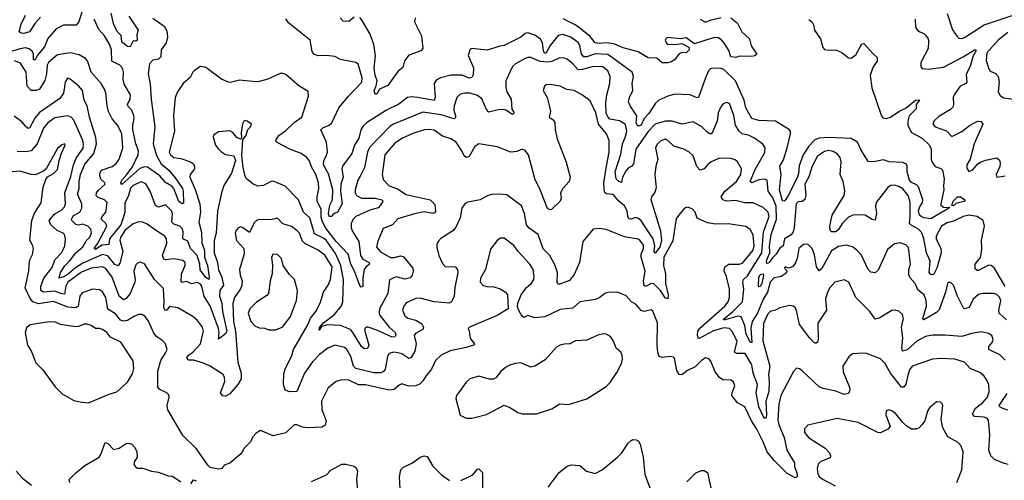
# Model space of a CAD drawing. Extents: x 2086813 to 2278017, y 548126 to 753336.
# Tile 320 of 461: x 2171804 to 2178839, y 707490 to 710781. Entities that reach past the tile are written whole.
import ezdxf

# ---------------------------------------------------------------- set-up
doc = ezdxf.new("R2010")
doc.units = 0

msp = doc.modelspace()

# ---------------------------------------------------------------- linework, layer by layer
at = {"layer": '0CON10XD'}
for points in [[(2178431.5, 710825), (2178469.4, 710709.4), (2178500.9, 710660.9), (2178515, 710649.4), (2178535, 710647.3), (2178555, 710653.8), (2178695.5, 710744.5), (2179045, 710860)], [(2172247.5, 710835), (2172227.5, 710765), (2172207.7, 710742.3), (2172118.3, 710741.7), (2172065, 710714.5), (2172005, 710645.6), (2171982.4, 710587.6), (2171931.7, 710528.3), (2171915, 710494), (2171901.8, 710495), (2171903.5, 710535), (2171893.8, 710555), (2171872.5, 710572.5), (2171845, 710578.8), (2171805, 710573.9), (2171730.8, 710549.2)], [(2171951.9, 710798.1), (2171914.4, 710755.6), (2171875.3, 710694.7), (2171833.5, 710683.5), (2171814.5, 710684.5), (2171801.4, 710695), (2171815, 710750), (2171845.8, 710814.2)], [(2172755, 710792.5), (2172836.1, 710735), (2172855, 710701.2), (2172860.8, 710655), (2172850, 710615), (2172814.6, 710565.4), (2172812.5, 710515), (2172795, 710500), (2172755, 710491.5), (2172731.6, 710465), (2172722.2, 710395), (2172736.5, 710323.5), (2172743.4, 710213.5), (2172770.2, 710015), (2172758.8, 709895), (2172780.9, 709810.9), (2172815, 709751.6), (2172869.2, 709705), (2172915, 709651.2), (2172966.2, 709575), (2172972.8, 709555), (2172975, 709470), (2172965, 709466), (2172942.1, 709482.1), (2172904.3, 709575), (2172892.1, 709592.1), (2172845, 709618.7), (2172806.3, 709666.3), (2172717.5, 709727.5), (2172695, 709730.3), (2172661.7, 709718.3), (2172535, 709604), (2172526.2, 709615), (2172533.4, 709635), (2172570.6, 709675), (2172610.3, 709729.7), (2172649.7, 709815), (2172653.3, 709845), (2172633.9, 709895), (2172613.6, 709995), (2172612.2, 710027.8), (2172621.8, 710075), (2172618.8, 710095), (2172605, 710134.6), (2172579.8, 710159.8), (2172574.4, 710174.4), (2172593.2, 710215), (2172595.2, 710245), (2172549.9, 710319.9), (2172542.5, 710355), (2172546.1, 710406.1), (2172537.9, 710435), (2172519.4, 710455), (2172463.3, 710485), (2172460.8, 710565), (2172446.6, 710606.6), (2172409.5, 710665), (2172370.5, 710710.5), (2172336.4, 710785)], [(2172584.6, 710805), (2172650.8, 710705), (2172640, 710675), (2172643.3, 710635), (2172635, 710626.7), (2172615, 710630), (2172592.5, 710587.5), (2172575, 710590), (2172541.5, 710615), (2172534.7, 710625), (2172528.5, 710668.5), (2172502.8, 710695), (2172477.1, 710745), (2172457.5, 710827.5)], [(2174195, 710798.1), (2174155, 710768.9), (2174115, 710770), (2174094.5, 710794.5)], [(2174629.4, 710795), (2174625.6, 710765.6), (2174676, 710665), (2174683.3, 710575), (2174671.2, 710558.8), (2174583.3, 710526.7), (2174553.1, 710486.9), (2174541.4, 710438.6), (2174505, 710410), (2174435, 710310), (2174375.8, 710284.2), (2174355, 710250), (2174345, 710250), (2174336.7, 710275), (2174351.4, 710308.6), (2174357.8, 710345), (2174343.1, 710385), (2174336, 710435), (2174345.3, 710525), (2174334.3, 710604.3), (2174307.5, 710677.5), (2174251.5, 710775), (2174235, 710795.8)], [(2176885, 710794.2), (2176933.3, 710755), (2176963.3, 710695), (2177018, 710645), (2177030, 710595), (2177070, 710535), (2177057, 710523), (2177035, 710517.5), (2176945, 710520), (2176920.7, 710510.7), (2176885, 710516.2), (2176869.8, 710559.8), (2176840.7, 710610.7), (2176817.7, 710637.7), (2176795, 710651.4), (2176765, 710652.9), (2176625, 710609.1), (2176565, 710651.8), (2176525, 710643.8), (2176435.9, 710654.1), (2176421.8, 710648.2), (2176415.4, 710635), (2176424.3, 710614.3), (2176435, 710607.1), (2176485, 710603.5), (2176535, 710610.9), (2176584.3, 710585), (2176586.2, 710565), (2176565, 710544.2), (2176533.9, 710546.1), (2176515, 710536.7), (2176485, 710496.7), (2176460.3, 710479.7), (2176435, 710472.2), (2176395, 710472), (2176356.9, 710506.9), (2176295, 710508.6), (2176221.9, 710551.9), (2176115, 710578.8), (2176049.2, 710609.2), (2175995, 710616.3), (2175945, 710610.7), (2175916.2, 710615), (2175880.8, 710660.8), (2175805, 710719.5), (2175773.4, 710743.4), (2175687.7, 710787.7)], [(2176665, 710784.3), (2176705, 710763.8), (2176745, 710780), (2176815, 710795.6)], [(2177441.7, 710781.7), (2177465, 710762.5), (2177476.7, 710745), (2177482, 710705), (2177524.5, 710644.5), (2177543.1, 710583.1), (2177555, 710568.8), (2177585, 710562.9), (2177635, 710565.6), (2177677.6, 710547.6), (2177725, 710507.5), (2177745, 710507.1), (2177779.1, 710530.9), (2177821.9, 710608.1), (2177835, 710612), (2177898.8, 710538.8), (2177931.2, 710511.2), (2177930, 710485), (2177903, 710443), (2177881.5, 710385), (2177891.2, 710295), (2177958.3, 710098.3), (2177970.8, 710080.8), (2177995, 710074.7), (2178025, 710084), (2178084.5, 710125), (2178137.8, 710152.2), (2178204.3, 710205), (2178225, 710209.4), (2178233.8, 710205), (2178210, 710175), (2178208.2, 710145), (2178160, 710095), (2178150, 710055), (2178150, 710025), (2178175.3, 709975), (2178252.5, 709935), (2178303.6, 709885), (2178317.1, 709855), (2178316.1, 709785), (2178321.8, 709765), (2178345, 709733.1), (2178385, 709718.6), (2178396.9, 709705), (2178408.7, 709645), (2178403.8, 709595), (2178407.6, 709565), (2178384.2, 709465), (2178386.5, 709455), (2178405, 709440.8), (2178448.8, 709438.8), (2178435, 709429.2), (2178315, 709357.5), (2178265, 709364.6), (2178245, 709374.5), (2178234.1, 709385), (2178226, 709415), (2178235, 709444.4), (2178255.5, 709475), (2178256.9, 709495), (2178226.2, 709586.2), (2178211.2, 709601.2), (2178175, 709618.4), (2178162.5, 709635), (2178145.6, 709695), (2178145.3, 709735.3), (2178139.5, 709749.5), (2178115, 709760), (2178015.9, 709765.9), (2177975, 709778.5), (2177905, 709764.3), (2177867.3, 709767.3), (2177812.9, 709852.9), (2177789.4, 709905), (2177745, 709932.1), (2177585, 709938.4), (2177515, 709933.6), (2177485, 709921.9), (2177441.7, 709878.3), (2177402.4, 709815), (2177373, 709737), (2177367.8, 709682.2), (2177362.3, 709655), (2177295.3, 709525), (2177275, 709492.9), (2177265, 709483.8), (2177255, 709487.3), (2177232, 709565), (2177245.3, 709675.2), (2177235.6, 709735), (2177260.7, 709779.3), (2177288.5, 709865), (2177311.9, 709965), (2177311.2, 709985), (2177303.3, 709995), (2177205, 710054.8), (2177085, 710060.6), (2177034.8, 710074.8), (2176991.8, 710151.8), (2176979.7, 710205), (2176919.3, 710345), (2176834.4, 710425), (2176815, 710431.4), (2176755.9, 710434.1), (2176740.6, 710429.4), (2176724.4, 710415), (2176704.5, 710365), (2176655, 710226), (2176645, 710223.3), (2176594.5, 710244.5), (2176485, 710248.6), (2176435, 710234.4), (2176370.6, 710205), (2176346, 710185), (2176300, 710110.1), (2176266, 710075), (2176245, 710027.1), (2176225, 710020), (2176215, 710027.5), (2176209.1, 710045), (2176213.6, 710095), (2176165.5, 710165), (2176153.5, 710195), (2176161.1, 710225), (2176185.4, 710275), (2176180.8, 710325), (2176189.6, 710375), (2176179.1, 710405), (2176005, 710532.7), (2175915, 710537.6), (2175855, 710514.8), (2175835, 710514.7), (2175817.8, 710537.8), (2175806.6, 710595), (2175796.5, 710616.5), (2175742.8, 710657.2), (2175685, 710674), (2175651.2, 710668.8), (2175594.1, 710595.9), (2175566.3, 710545), (2175555, 710540), (2175545.4, 710555), (2175538.9, 710615), (2175525, 710640.8), (2175485, 710671.5), (2175435, 710686.9), (2175415, 710682.5), (2175385, 710656.4), (2175265, 710595.6), (2175235, 710592.5), (2175145.8, 710564.2), (2175030, 710575), (2175020, 710565), (2175007.5, 710525), (2175047, 710437), (2175044.1, 710385.9), (2175035, 710368.2), (2175015, 710364.2), (2174965, 710384.3), (2174885, 710385.7), (2174811.2, 710365), (2174780.7, 710349.3), (2174764.4, 710325), (2174771.9, 710225), (2174765.4, 710204.6), (2174648.8, 710225), (2174605, 710230.3), (2174575, 710224.6), (2174513.1, 710176.9), (2174424.5, 710135), (2174282.5, 710045), (2174255, 710018.8), (2174242.4, 709995), (2174226.4, 709935), (2174195.8, 709885), (2174177.5, 709825), (2174109.8, 709735), (2174105.6, 709715), (2174116.2, 709655), (2174099.5, 709605), (2174096.4, 709555), (2174108.7, 709465), (2174075.8, 709405), (2174045.7, 709394.3), (2174031.2, 709375), (2174014.5, 709375), (2174010.5, 709395), (2174019.5, 709455), (2174039.7, 709495), (2174041.2, 709565), (2174009.9, 709679.9), (2173975.7, 709745), (2173977.8, 709775), (2173994.8, 709805), (2174003.2, 709835), (2173996.1, 709905), (2173956, 709995), (2173970.9, 710009.1), (2174015, 710026.9), (2174035, 710044.5), (2174085, 710150), (2174152.7, 710235), (2174248.5, 710335), (2174251.8, 710365), (2174222.7, 710462.7), (2174205, 710476.2), (2174095, 710497.1), (2174055, 710518.6), (2173995, 710526.2), (2173935, 710522.9), (2173905, 710534.4), (2173894, 710554), (2173878.6, 710635), (2173725, 710759.2), (2173706.4, 710786.4)], [(2178202.5, 710785), (2178205, 710727.5), (2178218.8, 710705), (2178235, 710694.3), (2178263.5, 710683.5), (2178278.8, 710668.8), (2178294.3, 710645), (2178297.6, 710627.6), (2178295.4, 710574.6), (2178243.1, 710475), (2178242, 710445), (2178252.7, 710432.7), (2178295, 710427.1), (2178405, 710442.2), (2178545, 710516.1), (2178625, 710566.2), (2178636.1, 710566.1), (2178635.3, 710555), (2178616.2, 710523.8), (2178598, 710455), (2178566.9, 710386.9), (2178570.6, 710335), (2178564, 710325), (2178523.3, 710305), (2178481.2, 710245), (2178473.1, 710225), (2178475.5, 710175), (2178470.6, 710155), (2178455, 710138.6), (2178370.6, 710089.4), (2178335.8, 710055), (2178329.2, 710035), (2178345, 710014.4), (2178425, 709987.5), (2178465, 709946.7), (2178535, 709981.8), (2178589.2, 710025), (2178646.9, 710056.9), (2178672.7, 710052.7), (2178686, 710035), (2178623.2, 709895), (2178594.5, 709785.5), (2178570.8, 709745), (2178570.3, 709720.3), (2178585, 709696.2), (2178615, 709707.1), (2178650, 709750), (2178667.6, 709762.4), (2178705, 709777.5), (2178785, 709794.5), (2178805, 709778), (2178809.6, 709755), (2178806.9, 709733.1), (2178781.1, 709675), (2178785.9, 709655.9), (2178844.6, 709665.4)], [(2178865, 710688.6), (2178795.8, 710635), (2178713.3, 710545), (2178709.7, 710489.7), (2178725, 710436.7), (2178735.8, 710415.8), (2178776.6, 710396.6), (2178794.5, 710374.5), (2178802.9, 710335), (2178795.6, 710265), (2178808.2, 710238.2), (2178833.3, 710223.3), (2178925, 710211.2)], [(2175320.5, 710140.5), (2175336, 710115), (2175325, 710104), (2175277.5, 710135), (2175258.3, 710138.3), (2175222, 710138), (2175155, 710120), (2175139.4, 710139.4), (2175105.4, 710215), (2175075, 710238.9), (2175023.6, 710256.4), (2174985, 710256.8), (2174952.1, 710247.9), (2174927.5, 710225), (2174907.2, 710165), (2174906.6, 710135), (2174918.2, 710095), (2174917.3, 710082.7), (2174907.7, 710072.3), (2174815, 710100.4), (2174685, 710119.7), (2174475, 710035.3), (2174450.1, 710019.9), (2174302.2, 709867.8), (2174288, 709835), (2174268.5, 709725), (2174237.6, 709662.4), (2174220.9, 709635), (2174201.5, 709565), (2174200, 709545), (2174210, 709525), (2174245.9, 709505.9), (2174345, 709505.4), (2174393.8, 709493.8), (2174397.5, 709485), (2174381.9, 709455), (2174365, 709437.5), (2174305, 709419.8), (2174205.8, 709375.8), (2174185.9, 709355), (2174173.4, 709325), (2174171.6, 709295), (2174178.5, 709271.5), (2174226.8, 709195), (2174238.1, 709095), (2174255, 709070.9), (2174300.8, 709045), (2174304.3, 709035), (2174277.2, 709012.8), (2174266.3, 708995), (2174256.7, 708935), (2174255, 708873.8), (2174245, 708868.8), (2174235, 708881.2), (2174197.3, 708985), (2174171, 709035), (2174150, 709105), (2174064.6, 709195), (2173991.1, 709291.1), (2173966.5, 709336.5), (2173958.6, 709368.6), (2173958.2, 709425), (2173930.2, 709485), (2173929.5, 709515), (2173942.1, 709575), (2173939.2, 709615), (2173919.6, 709675), (2173890.5, 709725), (2173871.4, 709775), (2173855, 709795.6), (2173816.2, 709825), (2173735, 709855.3), (2173643.1, 709903.1), (2173631.2, 709915), (2173655, 709954.5), (2173704, 709986), (2173765, 710046.2), (2173820.8, 710085), (2173868, 710235), (2173865, 710267.5), (2173798.3, 710308.3), (2173705, 710390), (2173685, 710396), (2173664.3, 710395.7), (2173577.5, 710355), (2173515, 710338.6), (2173495, 710335.8), (2173420, 710345), (2173375, 710349.2), (2173307.7, 710332.3), (2173295, 710334), (2173245.9, 710355.9), (2173135, 710440), (2173095, 710446.7), (2173055, 710421.2), (2173040, 710405), (2173022.5, 710367.5), (2172972, 710325), (2172930.8, 710265), (2172916, 710225), (2172902.2, 710095), (2172910.6, 709985), (2172872.2, 709835), (2172881.2, 709815), (2172905, 709795.4), (2172955, 709788.5), (2173024.2, 709765), (2173045, 709750), (2173053.8, 709735), (2173052.1, 709715), (2173021.5, 709675), (2173018.7, 709655), (2173057.3, 709567.3), (2173090, 709465), (2173096, 709405), (2173085.2, 709335), (2173103.5, 709263.5), (2173104.8, 709184.8), (2173124.4, 709135), (2173125.5, 709085), (2173147.1, 709025), (2173158.7, 708941.3), (2173155, 708924.2), (2173135, 708938.9), (2173093, 708993), (2173091.9, 709035), (2173072.4, 709095), (2173023.3, 709145), (2173005, 709199.1), (2172970, 709215), (2172972.3, 709265), (2172965, 709289.4), (2172947.6, 709305), (2172905, 709319), (2172890.5, 709335), (2172895.8, 709395), (2172888, 709415), (2172845, 709458.2), (2172795, 709441.5), (2172775, 709452.9), (2172736.9, 709556.9), (2172705, 709607.1), (2172675, 709621.9), (2172665, 709621.1), (2172615, 709596.6), (2172595, 709576.4), (2172580.4, 709525), (2172555, 709468.9), (2172555.2, 709405), (2172544.1, 709364.1), (2172527.1, 709315), (2172446.8, 709215), (2172440.4, 709175), (2172390.3, 709169.7), (2172345, 709138.4), (2172335.5, 709145), (2172360, 709180), (2172425.7, 709305), (2172419.3, 709325), (2172385.9, 709355), (2172393.6, 709375), (2172419.7, 709405), (2172429.2, 709475), (2172410.8, 709495), (2172365, 709510), (2172351.1, 709525), (2172353.8, 709545), (2172365, 709559.4), (2172415.7, 709605), (2172413.3, 709615), (2172385, 709642.5), (2172375.8, 709665), (2172375.8, 709685), (2172388, 709705), (2172465, 709732.9), (2172495.6, 709755), (2172516, 709784), (2172542.1, 709862.1), (2172533.3, 709965), (2172505.7, 710025), (2172465, 710072.5), (2172439.5, 710125), (2172428.9, 710165), (2172419.1, 710259.1), (2172410.4, 710285), (2172385.2, 710325.2), (2172314.6, 710405), (2172287.5, 710487.5), (2172275, 710504.2), (2172229.1, 710529.1), (2172164.6, 710544.6), (2172075, 710530.5), (2172009.7, 710475), (2172000.3, 710455), (2171996.7, 710395), (2171983.8, 710346.2), (2171945, 710285.7), (2171925, 710274.4), (2171885, 710274.2), (2171856.4, 710306.4), (2171850, 710405), (2171810.5, 710470.5), (2171766.7, 710486.7)], [(2178845.2, 708875), (2178769.2, 709005), (2178745, 709023.8), (2178725, 709026.2), (2178655, 708988.5), (2178645, 708987.8), (2178631.1, 709001.1), (2178631.8, 709035), (2178668.1, 709081.9), (2178674.6, 709105), (2178679.3, 709145), (2178675.6, 709205), (2178696.6, 709306.6), (2178688.8, 709345), (2178645, 709375.3), (2178585, 709383.7), (2178545, 709375.2), (2178475, 709341.2), (2178431, 709329), (2178390, 709305), (2178352.2, 709235), (2178352.8, 709215), (2178385.3, 709145), (2178388.1, 709115), (2178357.6, 709005), (2178336.4, 708963.6), (2178325, 708956.8), (2178311.8, 708961.8), (2178302.9, 708975), (2178309, 709055), (2178282.4, 709115), (2178263.2, 709215), (2178248.5, 709258.5), (2178226.9, 709285), (2178172.2, 709312.2), (2178161.3, 709325), (2178167.3, 709375), (2178166.8, 709476.8), (2178150.9, 709525), (2178115, 709571.5), (2178085, 709590), (2178055, 709597.9), (2178025, 709595.6), (2178007.6, 709582.4), (2177923.9, 709475), (2177918.9, 709445), (2177925.4, 709395), (2177915, 709349.2), (2177895, 709352.3), (2177845, 709383.6), (2177804, 709386), (2177756.3, 709383.7), (2177725, 709369.2), (2177682.7, 709327.3), (2177655, 709280.8), (2177635, 709265.7), (2177605, 709264.4), (2177595.6, 709275), (2177592.5, 709305), (2177608.8, 709385), (2177693.8, 709525), (2177699.3, 709559.3), (2177686.9, 709625), (2177666.2, 709675), (2177673.5, 709765), (2177666.9, 709796.9), (2177645, 709823.1), (2177615, 709840), (2177585, 709845.4), (2177555, 709838.2), (2177503.6, 709805), (2177465, 709734), (2177442.5, 709657.5), (2177414.5, 709605), (2177420.6, 709525), (2177413.8, 709496.2), (2177395, 709482.1), (2177365, 709479.1), (2177351.5, 709465), (2177338, 709295), (2177330.1, 709265), (2177315.3, 709244.7), (2177269.2, 709215), (2177260, 709165), (2177232.9, 709147.1), (2177207.9, 709105), (2177181.5, 709078.5), (2177160, 709045), (2177145, 709037.8), (2177140.7, 709045), (2177141.2, 709065), (2177163, 709115), (2177160.1, 709165), (2177172.6, 709245), (2177210.1, 709355), (2177209.4, 709449.4), (2177185, 709507.7), (2177151.4, 709555), (2177145.4, 709635.4), (2177125, 709640.4), (2177085, 709637.9), (2177035, 709614.7), (2177022.6, 709625), (2177058.4, 709711.6), (2177127.2, 709832.8), (2177130, 709865), (2177112.6, 709892.6), (2177054.7, 709934.7), (2177015, 709954.6), (2176965.8, 709965), (2176945, 709983.5), (2176917.6, 710027.6), (2176906.8, 710096.8), (2176875, 710182.5), (2176855, 710190), (2176830.7, 710179.3), (2176816.3, 710163.7), (2176793.8, 710115), (2176787.1, 710055), (2176755, 709978), (2176745, 709965.6), (2176735.5, 709964.5), (2176715, 709976.4), (2176676.7, 710015), (2176615, 710051.1), (2176535, 710034.6), (2176465, 710055.9), (2176415, 710056.4), (2176345.5, 710035), (2176295, 709981.4), (2176205.8, 709855), (2176188.5, 709751.5), (2176178.6, 709735), (2176155, 709722.9), (2176136.8, 709703.2), (2176111.1, 709655), (2176105, 709617.5), (2176085, 709624.3), (2176065, 709643.8), (2176058.6, 709695), (2176099.4, 709820.6), (2176111.9, 709895), (2176131.2, 709938.8), (2176141.9, 709985), (2176131.7, 710031.7), (2176089.1, 710059.1), (2176021, 710071), (2176007.5, 710085), (2175995, 710112.9), (2175991.9, 710185), (2176000, 710245), (2176021.3, 710325), (2176022.4, 710375), (2176005.2, 710415.2), (2175965, 710446), (2175895, 710444), (2175825, 710424.2), (2175795, 710421.6), (2175756.7, 710465), (2175715, 710498.5), (2175689.2, 710509.2), (2175655, 710506.7), (2175605, 710481.9), (2175575, 710476.3), (2175522.3, 710482.3), (2175455, 710510.5), (2175435, 710511.5), (2175415, 710503.8), (2175345.7, 710465), (2175325, 710446.7), (2175278.5, 710345), (2175277.8, 710295), (2175285.6, 710265), (2175315, 710212.5), (2175320.5, 710140.5)], [(2177296, 709006), (2177272.5, 709015), (2177267.5, 709005), (2177287.5, 708985), (2177273.8, 708965), (2177245, 708947.1), (2177195, 708937.6), (2177164.9, 708905.1), (2177146.8, 708835), (2177117, 708785), (2177074.7, 708685), (2177036.5, 708625), (2177027, 708577), (2177035.5, 708475), (2177025, 708474.4), (2176993.5, 708535), (2176985.7, 708595), (2176958.7, 708658.7), (2176935, 708663.4), (2176835, 708634.8), (2176832.3, 708642.3), (2176897.6, 708692.4), (2176969.2, 708765), (2176977.1, 708855), (2176971.4, 708905), (2176975, 708924), (2177005, 708950), (2177107.4, 709115), (2177118.4, 709265), (2177159.8, 709375), (2177152, 709405), (2177115, 709439.6), (2177045, 709472.3), (2176985, 709471.8), (2176918.3, 709488.3), (2176853.4, 709483.4), (2176827.8, 709495), (2176816.4, 709515), (2176842.9, 709555), (2176925, 709625.3), (2176955.3, 709675), (2176960, 709715), (2176932.9, 709765), (2176915, 709778.9), (2176885, 709789.5), (2176805, 709790.8), (2176744.3, 709765), (2176718.9, 709745), (2176695, 709714.4), (2176665, 709705.6), (2176641.3, 709731.3), (2176615, 709808.8), (2176585, 709837.5), (2176550, 709855), (2176476.6, 709876.6), (2176435, 709916.9), (2176415, 709927.5), (2176386, 709915), (2176358.5, 709891.5), (2176347.5, 709865), (2176362.7, 709782.7), (2176348.1, 709735), (2176340.9, 709675), (2176350.5, 709579.5), (2176341.7, 709548.3), (2176318.1, 709515), (2176313.4, 709496.6), (2176383.2, 709273.2), (2176389.7, 709205), (2176378.6, 709155), (2176345, 709113.9), (2176337.1, 709125), (2176341.3, 709165), (2176329.9, 709215), (2176245, 709344.8), (2176225, 709361.1), (2176205, 709367.4), (2176175, 709355.3), (2176157.3, 709357.3), (2176148.8, 709375), (2176143.5, 709415), (2176125, 709450), (2176084.1, 709485), (2176045, 709531.3), (2175997.4, 709537.4), (2175985, 709546.4), (2175978.9, 709565), (2175978.4, 709615), (2175995.8, 709734.2), (2176015.3, 709835), (2176015, 709916.7), (2175996.7, 709965), (2175939, 710035), (2175920.7, 710115), (2175880.1, 710200.1), (2175825, 710242.7), (2175765, 710274.5), (2175713.3, 710283.3), (2175665.4, 710305.4), (2175595, 710318.6), (2175566.7, 710315), (2175553.8, 710305), (2175543.8, 710275), (2175573.1, 710225), (2175589.5, 710159.5), (2175595.5, 710125), (2175588, 710085), (2175616, 710066), (2175626.7, 710046.7), (2175630.6, 709995), (2175645, 709930), (2175708.1, 709761.9), (2175736.9, 709655), (2175730, 709625), (2175685, 709575.8), (2175667.5, 709545), (2175673.3, 709505), (2175665, 709484), (2175604.4, 709425.6), (2175595, 709422), (2175575, 709430.8), (2175517.7, 709577.7), (2175487.3, 709637.3), (2175440, 709815), (2175415, 709846.2), (2175395, 709856.7), (2175355, 709840), (2175314.2, 709834.2), (2175215, 709872.9), (2175085, 709893.6), (2175056.7, 709875), (2175015, 709804.2), (2174995, 709796), (2174979.3, 709809.3), (2174964.2, 709845), (2174921.9, 709905), (2174885, 709929.4), (2174825, 709948.1), (2174765, 709991.9), (2174725, 709996.9), (2174695, 709993.1), (2174613.3, 709966.7), (2174540, 709935), (2174485, 709898.9), (2174413.6, 709816.4), (2174394, 709675), (2174399.9, 709639.9), (2174443.6, 709595), (2174502.4, 709572.4), (2174565, 709531.9), (2174735.8, 709495), (2174770.7, 709460.7), (2174775, 709412.5), (2174768.8, 709401.2), (2174755, 709395.5), (2174695, 709407.1), (2174625, 709394.8), (2174505, 709357.1), (2174468, 709315), (2174402, 709288), (2174361.9, 709198.1), (2174354.5, 709155), (2174383.1, 709123.1), (2174452.8, 709082.8), (2174478.8, 709081.2), (2174525, 709093.1), (2174545, 709089.5), (2174595, 709030), (2174612.2, 709005), (2174615.6, 708985), (2174609.4, 708955), (2174595, 708937.1), (2174555, 708926.2), (2174495, 708944.6), (2174446.8, 708923.2), (2174434.1, 708825), (2174375.3, 708714.7), (2174372.5, 708685), (2174380, 708665), (2174443, 708583), (2174487.5, 708545), (2174490.7, 708529.3), (2174484.4, 708515), (2174465, 708512.4), (2174355, 708562.6), (2174295, 708585.2), (2174279.2, 708585), (2174270.6, 708575), (2174270, 708555), (2174299.1, 708455), (2174287.9, 708432.1), (2174265, 708428.3), (2174245.7, 708445.7), (2174185, 708547.1), (2174166.5, 708566.5), (2174095, 708594.8), (2174005, 708600), (2173960.8, 708589.2), (2173943.4, 708563.4), (2173945, 708582.5), (2173975.8, 708615), (2174053.1, 708675), (2174102.6, 708737.4), (2174112.8, 708765), (2174117.1, 708922.9), (2174097.7, 709025), (2174060.9, 709110.9), (2173994.7, 709205), (2173975, 709220.4), (2173910.9, 709250.9), (2173877.3, 709365), (2173830.8, 709405), (2173795, 709493.3), (2173701.3, 709591.3), (2173615, 709628), (2173597.5, 709625), (2173545, 709595.8), (2173505, 709592.2), (2173469.1, 709609.1), (2173425, 709644.4), (2173414, 709664), (2173399.6, 709725), (2173390.4, 709810.4), (2173398.3, 709921.7), (2173421.2, 709955), (2173433, 709997), (2173452.5, 710015), (2173460, 710035), (2173430, 710055), (2173415, 710061.2), (2173405, 710056.2), (2173395, 710036.7), (2173386, 709975), (2173390, 709935), (2173381.7, 709928.3), (2173355, 709940), (2173327.5, 709975), (2173305, 709987.1), (2173225, 709979.2), (2173190, 709955), (2173186.7, 709945), (2173202, 709885), (2173225, 709856.2), (2173245.7, 709835.7), (2173275, 709818.8), (2173335, 709807.5), (2173346, 709775), (2173316.7, 709685), (2173263, 709597), (2173245.7, 709544.3), (2173217.4, 709412.6), (2173207.2, 709255), (2173194, 709204), (2173193.5, 709115), (2173217.4, 709045), (2173224.8, 708994.8), (2173248, 708942), (2173259.1, 708885), (2173234.4, 708845), (2173230.9, 708805), (2173248.3, 708755), (2173253.1, 708695), (2173283.9, 708555), (2173275, 708535.7), (2173225, 708498.8), (2173228.7, 708545), (2173224.2, 708575), (2173165, 708736), (2173122.6, 708802.6), (2173105, 708876.2), (2173095, 708891.8), (2173075, 708903.9), (2173035, 708892.9), (2172995, 708910), (2172965, 708903.5), (2172957.3, 708907.3), (2172959.1, 708965), (2172985.4, 709025), (2172985.4, 709045.4), (2172969.4, 709059.4), (2172905, 709072.1), (2172845, 709065.5), (2172835, 709070), (2172823.9, 709096.1), (2172855.8, 709184.2), (2172853.3, 709215), (2172842, 709235), (2172775, 709276.9), (2172715, 709320.6), (2172685, 709334.4), (2172655, 709335.6), (2172615, 709322.1), (2172555.9, 709275), (2172524.3, 709225), (2172520.7, 709205), (2172541.1, 709125), (2172518.6, 709041.4), (2172506.7, 709023.3), (2172485, 709032.6), (2172435, 709093.1), (2172395, 709104.1), (2172255, 709042), (2172202.3, 709007.7), (2172153.8, 708965), (2172125, 708947.2), (2172085, 708933.3), (2172094.8, 708975), (2172127.5, 709022.5), (2172160.9, 709055), (2172204.6, 709115.4), (2172255, 709157.2), (2172278.6, 709201.4), (2172305, 709226.5), (2172316.3, 709255), (2172311.5, 709285), (2172290, 709305), (2172255, 709319.2), (2172225, 709313.3), (2172205, 709317.9), (2172176.5, 709345), (2172173.3, 709355), (2172188.3, 709381.7), (2172233.1, 709405), (2172248.9, 709435), (2172248.4, 709465), (2172216, 709535), (2172230, 709575), (2172229, 709625), (2172237.8, 709675), (2172270.6, 709749.4), (2172333.3, 709825), (2172352.5, 709895), (2172348.2, 709938.2), (2172302.2, 710085), (2172285.3, 710165), (2172265.4, 710205), (2172253.5, 710275), (2172225, 710309.5), (2172165, 710355.8), (2172145, 710363.3), (2172128.6, 710335), (2172116.7, 710255), (2172092.1, 710217.9), (2171945, 710118.5), (2171913.4, 710076.6), (2171875, 710006.9), (2171865, 710004.3), (2171848.2, 710018.2), (2171820.3, 710050.3), (2171765, 710092.8)], [(2177025, 708331.1), (2176987.3, 708395), (2176926.9, 708396.9), (2176912.2, 708405), (2176930, 708485), (2176895, 708553.1), (2176875.3, 708575.3), (2176835, 708578.7), (2176761.8, 708558.2), (2176655, 708500.6), (2176646, 708526), (2176650, 708555), (2176662.5, 708577.5), (2176842.2, 708735), (2176865.8, 708765), (2176874.6, 708795), (2176875.5, 708855), (2176853.2, 708945), (2176836.4, 708985), (2176841.1, 709015), (2176870, 709035), (2176945, 709034.8), (2176968.2, 709041.8), (2177045, 709133.6), (2177051.1, 709165), (2177045, 709244.2), (2177023, 709283), (2176993, 709303), (2176865, 709323.5), (2176775, 709320.8), (2176718.8, 709328.8), (2176645, 709363.8), (2176630, 709405), (2176608.7, 709428.7), (2176575, 709441.2), (2176555, 709433.3), (2176495, 709361.2), (2176470, 709200), (2176406, 709085), (2176404.4, 709025), (2176417.1, 708965), (2176417.2, 708897.2), (2176437.9, 708815), (2176433.9, 708786.1), (2176415, 708794.4), (2176381.5, 708845), (2176335, 708893), (2176314.8, 708895.2), (2176275, 708874.4), (2176265, 708878.8), (2176261.2, 708915), (2176272.6, 708985), (2176243.9, 709085), (2176245.3, 709105), (2176261.8, 709145), (2176261.1, 709171.1), (2176235.7, 709205), (2176222.1, 709212.1), (2176125, 709230), (2175995, 709281.2), (2175945, 709288), (2175902.5, 709285), (2175828, 709195), (2175802.9, 709045), (2175765, 708960), (2175733.1, 708916.9), (2175655, 708888.6), (2175643.7, 708903.7), (2175647.5, 708975), (2175625.4, 709035), (2175590.8, 709095), (2175543.1, 709143.1), (2175507.5, 709245), (2175445, 709292.5), (2175425.3, 709315.3), (2175410.9, 709395), (2175390.3, 709450.3), (2175285, 709529.5), (2175230, 709535), (2175175, 709531.4), (2175145, 709521.9), (2175095, 709494.2), (2175005, 709476.2), (2174984.2, 709465.8), (2174962, 709435), (2174952.1, 709365), (2174920.7, 709299.3), (2174897.6, 709272.4), (2174812, 709218), (2174793.6, 709196.4), (2174784.2, 709175), (2174784.4, 709155), (2174798.6, 709095), (2174825, 709038.6), (2174845, 709017.8), (2174914.4, 709014.4), (2174932.9, 708995), (2174934.4, 708975), (2174912.7, 708867.3), (2174907.1, 708805), (2174889.4, 708765), (2174875, 708754.5), (2174764.4, 708765.6), (2174665, 708791.8), (2174635, 708788.2), (2174565, 708757.1), (2174548.6, 708735), (2174540, 708705), (2174556, 708665), (2174577.6, 708647.6), (2174635, 708633.9), (2174678.4, 708608.4), (2174689.1, 708585), (2174683.3, 708566.7), (2174635, 708541.9), (2174622.2, 708525), (2174636.4, 708465), (2174627.4, 708412.6), (2174601.9, 708368.1), (2174585, 708360.8), (2174535, 708393.8), (2174505, 708401.8), (2174475, 708404.4), (2174445, 708395.8), (2174431.5, 708375), (2174416.2, 708285), (2174402.4, 708267.6), (2174385, 708258.6), (2174335, 708256.6), (2174205, 708287.7), (2174188.5, 708305), (2174169.6, 708375), (2174141.9, 708425), (2174125, 708437.8), (2174055, 708454.3), (2174005, 708432.9), (2173945, 708387.8), (2173895, 708335.5), (2173839.5, 708255), (2173785, 708123.8), (2173735, 708120.8), (2173700, 708135), (2173688.1, 708175), (2173691.5, 708251.5), (2173700.4, 708285), (2173748.7, 708381.3), (2173759.2, 708425), (2173865, 708606.5), (2173882.1, 708647.9), (2173920.7, 708695), (2173950.3, 708755), (2173974.6, 708835), (2174007, 708883), (2174025.3, 708925), (2174036, 709015), (2173985, 709099.4), (2173936.5, 709135), (2173840.8, 709180.8), (2173825, 709198.6), (2173802.1, 709255), (2173785, 709274.5), (2173745, 709304.3), (2173685, 709322.5), (2173645, 709363.3), (2173598.3, 709351.7), (2173515, 709353.1), (2173495, 709345.7), (2173479.6, 709330.4), (2173445, 709261.2), (2173402.1, 709292.1), (2173385, 709300), (2173365, 709294.4), (2173349.6, 709275), (2173343.1, 709255), (2173352.2, 709202.2), (2173405.6, 709145.6), (2173407.6, 709107.6), (2173374.4, 708995), (2173379.4, 708955), (2173393.5, 708915), (2173391.5, 708885), (2173381.7, 708858.3), (2173337.8, 708795), (2173326.8, 708753.2), (2173330.6, 708625), (2173345.7, 708555), (2173362.9, 708332.9), (2173386.9, 708255), (2173385.4, 708215), (2173362.9, 708175), (2173305, 708108), (2173275, 708092), (2173252.3, 708092.3), (2173239.2, 708115), (2173269.6, 708195), (2173267.9, 708225), (2173258.9, 708245), (2173166, 708305), (2173117.6, 708327.6), (2173045, 708348.6), (2173007.5, 708347.5), (2172999.2, 708365), (2173010, 708385), (2173040.6, 708405), (2173097.1, 708465), (2173116.4, 708555), (2173109.2, 708585), (2173075, 708631.2), (2173041.3, 708661.3), (2172935, 708722.9), (2172875, 708732.2), (2172855, 708705.8), (2172845, 708702.5), (2172834.1, 708725), (2172837.5, 708765), (2172831.1, 708861.1), (2172767.5, 708925), (2172695, 709036), (2172665, 709048.8), (2172645, 709041.2), (2172635, 709028.8), (2172619.1, 708985), (2172629.3, 708925), (2172626.7, 708905), (2172593.1, 708825), (2172565, 708789.6), (2172545, 708779.5), (2172515.9, 708805.9), (2172465, 708942.3), (2172416.4, 709005), (2172394, 709014), (2172315, 709006.1), (2172245, 708977.9), (2172147.6, 708905), (2172133.2, 708876.8), (2172125, 708820.7), (2172105, 708821), (2172055, 708842.3), (2171973, 708833), (2171955.3, 708845.3), (2171956.2, 708875), (2171977.2, 708935), (2172035, 709010), (2172055.6, 709064.4), (2172105, 709117.5), (2172126.4, 709165), (2172132.2, 709215), (2172123.1, 709245), (2172114.2, 709255), (2172072.5, 709275), (2172026.7, 709315), (2172013.8, 709345), (2172055, 709393.5), (2172105, 709421.8), (2172125.4, 709445), (2172131.5, 709465), (2172126.8, 709545), (2172168.9, 709661.1), (2172189.1, 709745), (2172208.7, 709791.3), (2172257.7, 709862.3), (2172261, 709891), (2172255, 709918.1), (2172191.9, 710061.9), (2172172.5, 710085), (2172145, 710094.6), (2172055, 710078.8), (2172004.6, 710045), (2171974.8, 710005.2), (2171928.9, 709895), (2171885.6, 709845), (2171847, 709837), (2171785, 709840)], [(2178148.9, 708238.9), (2178135, 708177.5), (2178120, 708155), (2178105, 708154.5), (2178026, 708255), (2177985, 708325.7), (2177955, 708357.1), (2177855, 708395.6), (2177825, 708398.9), (2177755, 708392.5), (2177727.6, 708372.4), (2177685.8, 708305), (2177687.8, 708265), (2177731.8, 708155), (2177734.4, 708135), (2177725, 708110), (2177695, 708103.5), (2177635, 708126.2), (2177545, 708144.6), (2177516.6, 708156.6), (2177395, 708271.2), (2177375, 708286.7), (2177355, 708290), (2177331.7, 708268.3), (2177241.5, 708095), (2177228.1, 708035), (2177221.1, 707921.1), (2177227.4, 707885), (2177266.5, 707795), (2177285.7, 707705.7), (2177340.6, 707615), (2177340.6, 707585), (2177359.4, 707535), (2177358, 707515), (2177345, 707507.5), (2177288.5, 707538.5), (2177195, 707631.8), (2177144.4, 707694.4), (2177116, 707765), (2177070, 707855), (2177031.6, 707915), (2176986.1, 708015), (2176932.6, 708042.6), (2176893.3, 708095), (2176893.4, 708116.6), (2176914.2, 708165), (2176905, 708193.3), (2176885, 708205.8), (2176827.9, 708207.9), (2176803.5, 708223.5), (2176773.1, 708265), (2176741.7, 708341.7), (2176728.7, 708358.7), (2176705, 708365.8), (2176674.7, 708345.3), (2176629.5, 708300.5), (2176574.7, 708275.3), (2176535, 708244), (2176515, 708246.2), (2176498.6, 708275), (2176482.5, 708362.5), (2176475, 708370), (2176455, 708373.3), (2176395, 708366.7), (2176373.3, 708375), (2176363.8, 708405), (2176358.8, 708455), (2176361.1, 708615), (2176327.2, 708697.2), (2176315, 708706.9), (2176265, 708695.5), (2176245, 708702.5), (2176208.1, 708745), (2176175.3, 708765.3), (2176136.8, 708806.8), (2176075, 708834.2), (2176005, 708832.5), (2175985, 708824), (2175948.8, 708795), (2175917.3, 708782.7), (2175805, 708766.2), (2175755, 708720.8), (2175665, 708710), (2175555, 708656.9), (2175485, 708650.6), (2175435, 708666.2), (2175405, 708654), (2175392, 708665), (2175366.8, 708706.8), (2175360.9, 708730.9), (2175363.6, 708756.4), (2175385.8, 708815), (2175422.5, 708865), (2175460.6, 708899.4), (2175478.1, 708925), (2175480.6, 708945), (2175472.2, 708995), (2175449.1, 709035), (2175364.5, 709125), (2175335, 709167.5), (2175265, 709218.8), (2175239.5, 709220.5), (2175215.8, 709204.2), (2175168.3, 709141.7), (2175132.2, 708995), (2175097.5, 708935), (2175094.3, 708905), (2175115, 708882.9), (2175145, 708874.5), (2175192.6, 708872.6), (2175237.8, 708857.8), (2175274, 708835), (2175290, 708815), (2175293.9, 708716.1), (2175215, 708668.1), (2175017.5, 708585), (2175007.5, 708575), (2175016.2, 708555), (2175019.2, 708519.2), (2175025, 708500), (2175053.8, 708465), (2175046.7, 708455), (2174995, 708437.9), (2174880, 708415), (2174815, 708384.4), (2174774.4, 708345), (2174746.6, 708283.4), (2174705.8, 708235), (2174687.4, 708202.6), (2174665, 708179.2), (2174635, 708164.3), (2174585, 708163.3), (2174535, 708179.4), (2174515, 708170), (2174480.3, 708139.7), (2174445, 708134.4), (2174275, 708172.2), (2174225, 708172.1), (2174155, 708206.5), (2174105, 708207.3), (2174065, 708195.7), (2174008.6, 708151.4), (2173961.5, 708055), (2173961.8, 707995), (2173992.7, 707915), (2173987.1, 707882.9), (2173965, 707869.4), (2173864.4, 707865.6), (2173825, 707870.5), (2173785, 707886.9), (2173765, 707886), (2173705, 707830), (2173615, 707808), (2173525, 707846.7), (2173494.1, 707825.9), (2173470, 707800), (2173452.5, 707765), (2173405, 707716.2), (2173396.7, 707695), (2173378.8, 707675), (2173305, 707611.2), (2173265, 707597.5), (2173247.5, 707575), (2173225, 707568.8), (2173165, 707581.2), (2173147.7, 707597.7), (2173068, 707715), (2172970.5, 707810.5), (2172862.6, 707992.6), (2172856.7, 708025), (2172872, 708085), (2172869.5, 708099.5), (2172855.7, 708115.7), (2172805, 708139.4), (2172790, 708155), (2172790.6, 708269.4), (2172813.2, 708346.8), (2172845, 708400.8), (2172857.1, 708425), (2172845.8, 708465), (2172826.4, 708486.4), (2172785, 708514.2), (2172761.4, 708541.4), (2172725, 708626), (2172699.8, 708659.8), (2172675.7, 708675.7), (2172655, 708674.3), (2172625, 708663.3), (2172575, 708631.1), (2172545, 708627.3), (2172525, 708633.8), (2172488.8, 708678.8), (2172435, 708713.3), (2172420, 708795), (2172396.1, 708836.1), (2172375, 708851.8), (2172325, 708856.5), (2172251.5, 708828.5), (2172234.7, 708805), (2172221.5, 708735), (2172205, 708722.2), (2172146.9, 708726.9), (2172045, 708768.4), (2171939.2, 708750.8), (2171897.7, 708765), (2171878.3, 708788.3), (2171843.2, 708865), (2171870, 708985), (2171872.5, 709032.5), (2171875.6, 709065), (2171895, 709103.3), (2171901.9, 709145), (2171898.1, 709165), (2171875.7, 709205.7), (2171890.4, 709345), (2171910.3, 709399.7), (2171957.8, 709472.2), (2171970.8, 709585), (2171990, 709640), (2172002.9, 709657.1), (2172045, 709682.9), (2172075, 709710.8), (2172085.5, 709775), (2172102.4, 709827.6), (2172130, 709885), (2172127.5, 709895), (2172105, 709886.2), (2172075, 709861.2), (2171994.4, 709715.6), (2171975, 709698.8), (2171917.3, 709672.7), (2171885, 709675.5), (2171805, 709699.2), (2171725, 709691.1)], [(2178475, 709451.2), (2178463.3, 709453.3), (2178474.6, 709485), (2178505, 709514.6), (2178525.3, 709515.3), (2178556.9, 709495), (2178556, 709485), (2178549.1, 709480.9), (2178492.4, 709467.6), (2178475, 709451.2)], [(2178855, 708636.5), (2178803.1, 708685), (2178800.9, 708705), (2178814.2, 708775), (2178805, 708798.5), (2178785, 708818.5), (2178765, 708823.9), (2178685, 708824.6), (2178655, 708818.2), (2178615.3, 708784.7), (2178587.8, 708725), (2178555, 708714.3), (2178545, 708723.8), (2178504.6, 708805), (2178475, 708883.8), (2178465, 708896.2), (2178445, 708906.2), (2178433.5, 708896.5), (2178419.6, 708835), (2178372.6, 708707.4), (2178355, 708688.5), (2178265, 708637.1), (2178255.9, 708645.9), (2178282.6, 708735), (2178281.2, 708775), (2178265.5, 708815), (2178220.1, 708850.1), (2178201.5, 708895), (2178165.4, 708935.4), (2178156.9, 708956.9), (2178157.3, 708992.7), (2178168.6, 709035), (2178154.2, 709154.2), (2178135, 709172.5), (2178095, 709186.9), (2178055, 709178.6), (2178005, 709139.2), (2177938.3, 708991.7), (2177916.8, 708973.2), (2177885, 708977.8), (2177865.6, 708995), (2177817.5, 709097.5), (2177785.6, 709135), (2177755, 709157.1), (2177710.7, 709170.7), (2177655, 709159.6), (2177605, 709129), (2177535, 709002.1), (2177515, 708987.5), (2177497.1, 709015), (2177482, 709102), (2177465, 709145.8), (2177435, 709176), (2177405, 709174), (2177371.9, 709145), (2177358.8, 709075), (2177345, 709038.9), (2177325, 709015.5), (2177296, 709006)], [(2173635, 708564), (2173685, 708587.5), (2173739.1, 708660.9), (2173781.4, 708775), (2173790, 708845), (2173768, 708925), (2173730.7, 708960.7), (2173686, 709025), (2173673.8, 709075), (2173645, 709103.8), (2173615, 709106), (2173602.9, 709085), (2173610.8, 709025), (2173607.5, 708965), (2173594.5, 708915), (2173582.9, 708825), (2173570, 708810), (2173495, 708763.5), (2173448.8, 708715), (2173436.9, 708685), (2173454.5, 708625), (2173484.1, 708594.1), (2173515, 708580.4), (2173555, 708577.1), (2173585, 708565.8), (2173635, 708564)], [(2177085, 708873.3), (2177082.2, 708882.2), (2177085, 708940), (2177095, 708959.2), (2177115, 708965.4), (2177119.1, 708955), (2177106.8, 708895), (2177095, 708874.2), (2177085, 708873.3)], [(2178845, 708349.4), (2178805.8, 708385.8), (2178727.3, 708425), (2178727.9, 708445), (2178752.1, 708475), (2178760, 708495), (2178748.9, 708525), (2178725, 708539.6), (2178675, 708549.6), (2178605, 708538.8), (2178535, 708517.5), (2178415, 708527.5), (2178325, 708527.1), (2178275, 708516.7), (2178215, 708483.3), (2178145, 708423.1), (2178112.1, 708412.1), (2178106.1, 708436.1), (2178114.1, 708505), (2178104.7, 708585), (2178117.5, 708645), (2178112, 708675), (2178085, 708697.5), (2178055, 708705.7), (2178035, 708704.2), (2177945, 708647.8), (2177915, 708640), (2177879.2, 708695), (2177778.6, 708795), (2177727.1, 708905), (2177695, 708922.5), (2177628.8, 708905), (2177592.9, 708865), (2177575.5, 708834.5), (2177561.1, 708785), (2177568, 708705), (2177506.8, 708613.2), (2177508.9, 708495), (2177504.2, 708475.8), (2177495, 708468.8), (2177485, 708470), (2177449.2, 708505), (2177375, 708602.5), (2177355, 708703.8), (2177345, 708724), (2177331.2, 708735), (2177305, 708739.4), (2177235, 708722.9), (2177205, 708706), (2177165, 708695.8), (2177146.9, 708675), (2177119.2, 708610.8), (2177114.4, 708485.6), (2177164.8, 708305), (2177153.5, 708245), (2177159.8, 708195), (2177155.9, 708125), (2177136.2, 708055), (2177140.5, 707955), (2177135, 707932.9), (2177125, 707934.4), (2177115, 707948.5), (2177085.9, 708015), (2177066.8, 708115), (2177075.2, 708175.2), (2177043.4, 708255), (2177034, 708314), (2177025, 708331.1)], [(2172295, 708044.4), (2172442.5, 708105), (2172498.3, 708121.7), (2172575, 708191.2), (2172610.3, 708249.7), (2172620.3, 708289.7), (2172615, 708343.3), (2172526.2, 708476.2), (2172453.1, 708513.1), (2172425.6, 708545), (2172395, 708566.5), (2172375, 708573.6), (2172345, 708573.8), (2172315, 708595.6), (2172286.4, 708606.4), (2172265, 708605.6), (2172225, 708588.9), (2172203.6, 708586.4), (2172095, 708603.2), (2172058.8, 708618.8), (2172015, 708622), (2171879.1, 708600.9), (2171851.7, 708578.3), (2171844.2, 708545), (2171859.2, 708455), (2171885.6, 708415.6), (2171919.1, 708329.1), (2171969.2, 708279.2), (2172058.3, 708158.3), (2172106.7, 708106.7), (2172191.2, 708061.2), (2172247.6, 708047.6), (2172295, 708044.4)], [(2175035, 707933.5), (2175139.7, 707960.3), (2175265, 708026.2), (2175305, 708011.2), (2175362.5, 707975), (2175394.4, 707964.4), (2175495.5, 707964.5), (2175605, 708000), (2175664.2, 708035.8), (2175725, 708032.5), (2175855, 708072.5), (2175995, 708161.2), (2176021.7, 708188.3), (2176069.7, 708260.3), (2176102.9, 708325), (2176111.4, 708355), (2176108.6, 708385), (2176099.2, 708405), (2176065, 708434), (2176045.7, 708485), (2176025, 708516.2), (2175995, 708534), (2175975, 708536), (2175935, 708525.7), (2175855, 708492.2), (2175775, 708487.5), (2175735, 708465.6), (2175695, 708462.5), (2175665, 708455.7), (2175639.7, 708440.3), (2175558.6, 708351.4), (2175485, 708305.8), (2175455, 708299.2), (2175385, 708328.6), (2175344.5, 708325.5), (2175305, 708312.9), (2175276.2, 708295), (2175240, 708265), (2175207, 708223), (2175188.3, 708211.7), (2175157.7, 708212.3), (2175085, 708233.3), (2175020, 708215), (2174995, 708192), (2174945.7, 708125), (2174924.2, 708095), (2174919.2, 708075), (2174950, 707955), (2174994.5, 707934.5), (2175035, 707933.5)], [(2178867.1, 707602.9), (2178838.8, 707608.8), (2178768.8, 707638.8), (2178743.3, 707665), (2178729.1, 707705), (2178735.4, 707814.6), (2178725, 707918.8), (2178713.8, 707933.8), (2178695, 707941.2), (2178626.7, 707946.7), (2178611.8, 707965), (2178632.1, 708005), (2178685, 708046.8), (2178718.5, 708085), (2178729.6, 708125), (2178727.1, 708175), (2178715, 708206), (2178694.2, 708235), (2178665, 708259.4), (2178595, 708288.6), (2178553.6, 708333.6), (2178484.6, 708355.4), (2178385, 708360.4), (2178325, 708354.5), (2178180.8, 708305), (2178160.4, 708279.6), (2178148.9, 708238.9)], [(2178500.6, 707475), (2178534.3, 707565), (2178543, 707657), (2178545.7, 707695), (2178528.8, 707738.8), (2178509.8, 707759.8), (2178435, 707801.4), (2178399.2, 707865), (2178387.1, 707925), (2178400, 708025), (2178397.5, 708035), (2178383, 708047), (2178355, 708050), (2178305, 708006.7), (2178291.2, 707985), (2178270, 707915), (2178250, 707885), (2178230, 707865), (2178210, 707855), (2178175, 707856), (2178145, 707874), (2178113, 707903), (2178063.3, 707965), (2178035, 707986.7), (2178015, 707993.3), (2177993.9, 707986.1), (2177992.7, 707957.3), (2178022.5, 707875), (2178006.7, 707855), (2177955, 707829.4), (2177935, 707831.9), (2177795, 707902.2), (2177645, 707932.2), (2177436.1, 707883.9), (2177412.3, 707857.7), (2177412.3, 707832.3), (2177438.8, 707795), (2177559.2, 707719.2), (2177589.2, 707685), (2177598, 707665), (2177595, 707650), (2177528, 707625), (2177507.8, 707605), (2177501.5, 707575), (2177506, 707536), (2177518.9, 707515), (2177545, 707495.5), (2177630.5, 707450.5)], [(2178865, 707992.1), (2178823.3, 708005), (2178806.5, 708015), (2178801.5, 708025), (2178859.8, 708110.2)], [(2175578.9, 707441.1), (2175659.4, 707545), (2175715, 707591.9), (2175745, 707600), (2175805.7, 707595.7), (2175854.1, 707554.1), (2175915, 707538.8), (2175965.5, 707564.5), (2176075.6, 707655), (2176106.7, 707685), (2176150.6, 707755), (2176172, 707775), (2176185, 707780.6), (2176208.7, 707778.7), (2176225, 707768.8), (2176237.6, 707747.6), (2176257.5, 707655), (2176270.3, 707530.3), (2176310, 707425)], [(2172162.5, 707475), (2172157.5, 707495), (2172206.1, 707543.9), (2172270, 707595), (2172371.2, 707655), (2172384, 707675), (2172415, 707760), (2172435, 707753.3), (2172475, 707710), (2172515, 707720), (2172565, 707751.8), (2172585, 707754.4), (2172605, 707747.5), (2172625, 707726.2), (2172640.8, 707695), (2172643.8, 707655), (2172624.2, 707625), (2172620, 707605), (2172632.5, 707585), (2172645, 707576.7), (2172685, 707576.2), (2172745, 707556), (2172795, 707548), (2172865, 707521.2), (2172895, 707518.8), (2172955, 707480)], [(2174524.4, 707385), (2174517.3, 707515), (2174527.9, 707565), (2174545.3, 707584.7), (2174610, 707615), (2174665, 707654.4), (2174695, 707664.3), (2174715, 707660), (2174755, 707591.9), (2174818.7, 707528.7), (2174875, 707489.4)], [(2171778, 707555), (2171825, 707504), (2171887.5, 707455)], [(2173889.7, 707480.3), (2173995, 707529.4), (2174027.4, 707562.6), (2174105, 707604.3), (2174135, 707605.8), (2174195, 707591.2), (2174208.3, 707578.3), (2174217.1, 707555), (2174209.4, 707495), (2174218.8, 707415)], [(2174955, 707487.9), (2175041.5, 707528.5), (2175075, 707568.8), (2175085, 707572.5), (2175111.5, 707545), (2175110, 707385)], [(2176570.2, 707479.8), (2176635, 707544.3), (2176675, 707560), (2176695, 707560), (2176719.2, 707545), (2176747.3, 707415)], [(2173026.4, 707463.6), (2173045, 707493.3), (2173065, 707486.7)]]:
    msp.add_lwpolyline(points, dxfattribs=at)

doc.saveas('drawing.dxf')
